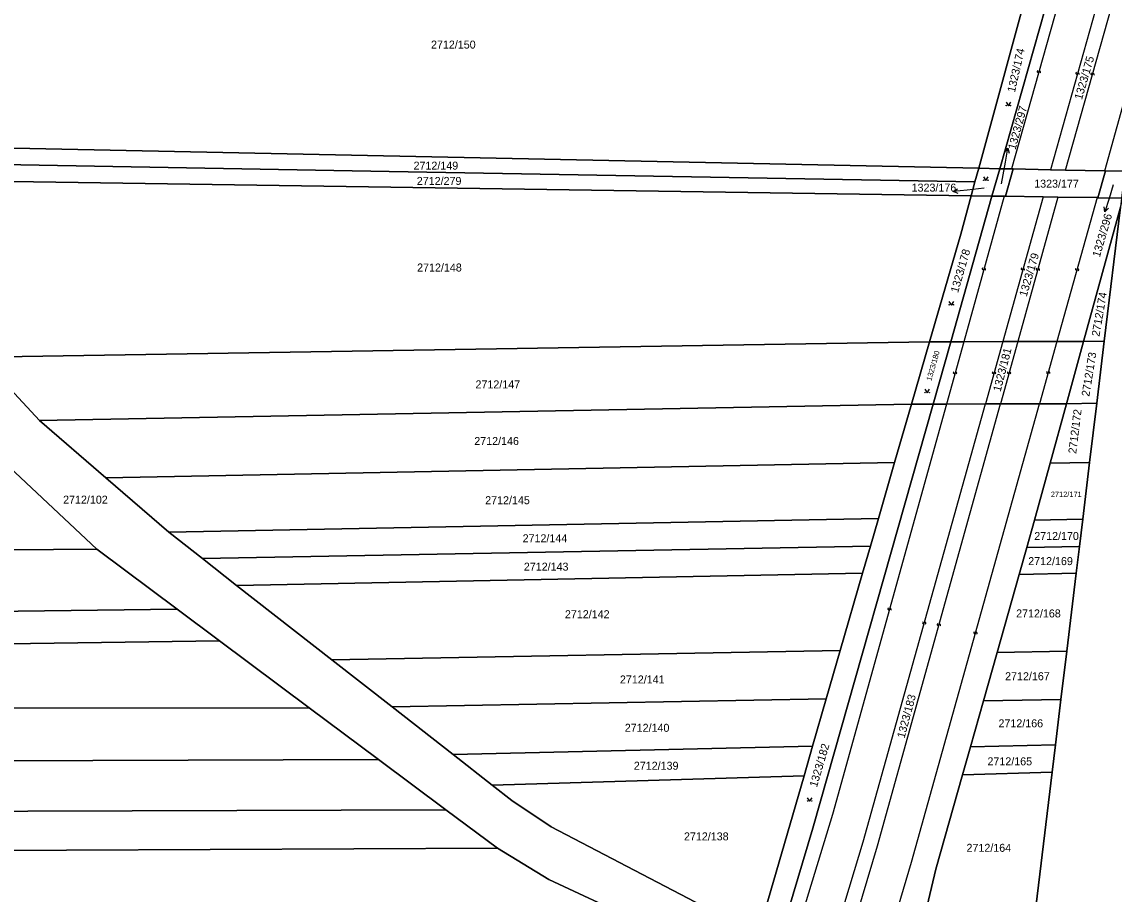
# Model space of a CAD drawing. Extents: x -596024 to -594475, y -1163820 to -1161957.
# Drawn here: x -595738.2 to -595506.2, y -1162728.9 to -1162543.5 of the extents above; entities that cross this region are included whole.
import ezdxf

# ---------------------------------------------------------------- set-up
doc = ezdxf.new("R2010")
doc.units = 0
for name, color, linetype in [('Level 1', 7, 'Continuous'), ('Level 13', 7, 'Continuous'), ('Level 3', 7, 'Continuous'), ('Level 4', 7, 'Continuous'), ('Level 5', 7, 'Continuous'), ('Level 57', 7, 'Continuous'), ('Level 60', 7, 'Continuous')]:
    doc.layers.add(name, color=color, linetype=linetype)

msp = doc.modelspace()

# ---------------------------------------------------------------- linework, layer by layer
at = {"layer": 'Level 1'}
for points in [[(-595523.58, -1162533), (-595534.93, -1162574.65)], [(-595530.47, -1162574.74), (-595520.84, -1162540.74), (-595518.77, -1162533.34)], [(-595534.93, -1162574.65), (-595784.47, -1162569.48)], [(-595781.52, -1162573.14), (-595660.15, -1162575.32), (-595535.72, -1162577.55)], [(-595534.93, -1162574.65), (-595535.72, -1162577.55)], [(-595534.93, -1162574.65), (-595530.47, -1162574.74)], [(-595530.47, -1162574.74), (-595532.11, -1162580.56)], [(-595527.94, -1162574.79), (-595530.47, -1162574.74)], [(-595529.25, -1162580.6), (-595527.61, -1162574.8)], [(-595527.94, -1162574.79), (-595527.61, -1162574.8)], [(-595527.61, -1162574.8), (-595519.66, -1162574.96)], [(-595516.49, -1162575.03), (-595519.66, -1162574.96)], [(-595508.16, -1162575.2), (-595516.49, -1162575.03)], [(-595778.53, -1162576.86), (-595536.53, -1162580.49)], [(-595508.02, -1162575.2), (-595509.6, -1162580.9)], [(-595508.16, -1162575.2), (-595508.02, -1162575.2)], [(-595508.02, -1162575.2), (-595503.86, -1162575.29)], [(-595535.72, -1162577.55), (-595536.53, -1162580.49)], [(-595536.53, -1162580.49), (-595538.74, -1162588.62), (-595545.37, -1162611.54)], [(-595540.88, -1162611.53), (-595532.11, -1162580.56)], [(-595532.11, -1162580.56), (-595536.53, -1162580.49)], [(-595532.11, -1162580.56), (-595529.55, -1162580.6)], [(-595529.55, -1162580.6), (-595529.25, -1162580.6)], [(-595529.25, -1162580.6), (-595521.26, -1162580.72)], [(-595521.26, -1162580.72), (-595518.09, -1162580.77)], [(-595518.09, -1162580.77), (-595509.75, -1162580.89)], [(-595509.75, -1162580.89), (-595509.6, -1162580.9)], [(-595509.6, -1162580.9), (-595504.59, -1162580.97)], [(-595512.65, -1162611.46), (-595504.83, -1162582.88)], [(-595508.27, -1162611.41), (-595504.83, -1162582.88)], [(-595545.37, -1162611.54), (-595746.96, -1162614.79)], [(-595545.37, -1162611.54), (-595549.2, -1162624.78)], [(-595545.37, -1162611.54), (-595540.88, -1162611.53)], [(-595544.63, -1162624.77), (-595540.88, -1162611.53)], [(-595540.88, -1162611.53), (-595538.12, -1162611.52)], [(-595538.12, -1162611.52), (-595529.83, -1162611.5)], [(-595529.83, -1162611.5), (-595526.64, -1162611.49)], [(-595526.64, -1162611.49), (-595518.3, -1162611.47)], [(-595518.3, -1162611.47), (-595512.65, -1162611.46)], [(-595516.28, -1162624.68), (-595512.65, -1162611.46)], [(-595512.65, -1162611.46), (-595508.27, -1162611.41)], [(-595508.27, -1162611.41), (-595509.85, -1162624.56)], [(-595734.48, -1162628.27), (-595746.96, -1162614.79)], [(-595734.48, -1162628.27), (-595549.2, -1162624.78)], [(-595544.63, -1162624.77), (-595570.15, -1162714.9), (-595591.29, -1162785.73)], [(-595549.2, -1162624.78), (-595552.79, -1162637.17)], [(-595544.63, -1162624.77), (-595549.2, -1162624.78)], [(-595541.79, -1162624.76), (-595544.63, -1162624.77)], [(-595533.52, -1162624.74), (-595541.79, -1162624.76)], [(-595530.32, -1162624.73), (-595533.52, -1162624.74)], [(-595522, -1162624.7), (-595530.32, -1162624.73)], [(-595516.28, -1162624.68), (-595522, -1162624.7)], [(-595519.73, -1162637.33), (-595516.28, -1162624.68)], [(-595509.85, -1162624.56), (-595516.28, -1162624.68)], [(-595511.38, -1162637.17), (-595509.85, -1162624.56)], [(-595720.34, -1162640.44), (-595734.48, -1162628.27)], [(-595722.24, -1162655.58), (-595741.93, -1162637.13)], [(-595552.79, -1162637.17), (-595720.34, -1162640.44)], [(-595552.79, -1162637.17), (-595556.22, -1162649.07)], [(-595523.05, -1162649.43), (-595519.73, -1162637.33)], [(-595519.73, -1162637.33), (-595511.38, -1162637.17)], [(-595511.38, -1162637.17), (-595512.84, -1162649.25)], [(-595706.95, -1162651.97), (-595720.34, -1162640.44)], [(-595706.95, -1162651.97), (-595556.22, -1162649.07)], [(-595556.22, -1162649.07), (-595557.92, -1162654.94)], [(-595512.84, -1162649.25), (-595523.05, -1162649.43)], [(-595513.54, -1162655.07), (-595512.84, -1162649.25)], [(-595524.7, -1162655.25), (-595523.05, -1162649.43)], [(-595699.86, -1162657.61), (-595706.95, -1162651.97)], [(-595832.87, -1162656.45), (-595722.24, -1162655.58)], [(-595705.24, -1162668.34), (-595722, -1162655.82), (-595722.24, -1162655.58)], [(-595557.92, -1162654.94), (-595699.86, -1162657.61)], [(-595557.92, -1162654.94), (-595559.6, -1162660.72)], [(-595526.32, -1162660.96), (-595524.7, -1162655.25)], [(-595524.7, -1162655.25), (-595513.54, -1162655.07)], [(-595513.54, -1162655.07), (-595514.23, -1162660.73)], [(-595692.57, -1162663.3), (-595699.86, -1162657.61)], [(-595692.57, -1162663.3), (-595559.6, -1162660.72)], [(-595559.6, -1162660.72), (-595564.36, -1162677.17)], [(-595531.02, -1162677.56), (-595526.32, -1162660.96)], [(-595514.23, -1162660.73), (-595526.32, -1162660.96)], [(-595514.23, -1162660.73), (-595516.22, -1162677.27)], [(-595672.34, -1162679.11), (-595692.57, -1162663.3)], [(-595705.24, -1162668.34), (-595834.86, -1162669.95)], [(-595696.23, -1162675.07), (-595705.24, -1162668.34)], [(-595836.71, -1162677.1), (-595696.23, -1162675.07)], [(-595677.17, -1162689.31), (-595696.23, -1162675.07)], [(-595564.36, -1162677.17), (-595672.34, -1162679.11)], [(-595564.36, -1162677.17), (-595567.3, -1162687.38)], [(-595672.34, -1162679.11), (-595659.5, -1162689.14)], [(-595533.93, -1162687.83), (-595531.02, -1162677.56)], [(-595516.22, -1162677.27), (-595531.02, -1162677.56)], [(-595516.22, -1162677.27), (-595517.46, -1162687.53)], [(-595659.5, -1162689.14), (-595567.3, -1162687.38)], [(-595567.3, -1162687.38), (-595570.23, -1162697.49)], [(-595536.7, -1162697.59), (-595533.93, -1162687.83)], [(-595517.46, -1162687.53), (-595533.93, -1162687.83)], [(-595517.46, -1162687.53), (-595518.62, -1162697.17)], [(-595677.17, -1162689.31), (-595840.75, -1162689.44)], [(-595662.41, -1162700.34), (-595677.17, -1162689.31)], [(-595659.5, -1162689.14), (-595646.6, -1162699.25)], [(-595570.23, -1162697.49), (-595646.6, -1162699.25)], [(-595570.23, -1162697.49), (-595572.04, -1162703.75)], [(-595538.39, -1162703.57), (-595536.7, -1162697.59)], [(-595518.62, -1162697.17), (-595536.7, -1162697.59)], [(-595518.62, -1162697.17), (-595519.33, -1162702.99)], [(-595662.41, -1162700.34), (-595844.53, -1162700.94)], [(-595648.14, -1162711.02), (-595662.41, -1162700.34)], [(-595638.27, -1162705.73), (-595646.6, -1162699.25)], [(-595638.27, -1162705.73), (-595572.04, -1162703.75)], [(-595572.04, -1162703.75), (-595579.74, -1162730.36), (-595582.21, -1162737.33)], [(-595546.9, -1162735.6), (-595544.06, -1162723.59), (-595538.39, -1162703.57)], [(-595519.33, -1162702.99), (-595538.39, -1162703.57)], [(-595519.33, -1162702.99), (-595523.01, -1162733.47)], [(-595582.21, -1162737.33), (-595625.76, -1162714.61), (-595634.09, -1162709), (-595638.27, -1162705.73)], [(-595848.06, -1162711.66), (-595648.14, -1162711.02)], [(-595637.17, -1162719.16), (-595648.14, -1162711.02)], [(-595637.17, -1162719.16), (-595850.84, -1162720.15)], [(-595592, -1162743.23), (-595608.36, -1162734.15), (-595626.25, -1162725.84), (-595637.17, -1162719.16)]]:
    msp.add_lwpolyline(points, dxfattribs=at)
at = {"layer": 'Level 13'}
for centre, start, end in [((-595522.32, -1162554.1), 111.4754, 344.0654), ((-595521.96, -1162554.2), 291.6898, 163.7878), ((-595514.11, -1162554.47), 111.4984, 344.0884), ((-595513.75, -1162554.57), 291.7128, 163.8108), ((-595510.93, -1162554.61), 111.6319, 343.7299), ((-595510.57, -1162554.71), 291.4175, 164.0075), ((-595534.02, -1162596.01), 111.6667, 344.2567), ((-595533.66, -1162596.11), 291.8811, 163.9791), ((-595525.72, -1162596.06), 111.5996, 344.1896), ((-595525.36, -1162596.16), 291.8141, 163.9121), ((-595522.54, -1162596.08), 111.6053, 344.1953), ((-595522.18, -1162596.18), 291.8198, 163.9178), ((-595514.2, -1162596.13), 111.5376, 344.1276), ((-595513.84, -1162596.23), 291.752, 163.85), ((-595540.14, -1162618.09), 111.6654, 344.2554), ((-595539.78, -1162618.19), 291.8799, 163.9779), ((-595531.86, -1162618.07), 111.5851, 344.1751), ((-595531.5, -1162618.17), 291.7995, 163.8975), ((-595528.66, -1162618.06), 111.6252, 344.2152), ((-595528.3, -1162618.16), 291.8397, 163.9377), ((-595520.33, -1162618.03), 111.5337, 344.1237), ((-595519.97, -1162618.13), 291.7482, 163.8462), ((-595554.06, -1162668.31), 111.6677, 344.2577), ((-595553.7, -1162668.41), 291.8822, 163.9802), ((-595546.67, -1162671.24), 111.8077, 343.9057), ((-595546.31, -1162671.34), 291.5932, 164.1832), ((-595543.56, -1162671.63), 111.8222, 343.9202), ((-595543.2, -1162671.73), 291.6077, 164.1977), ((-595535.8, -1162673.37), 111.758, 343.856), ((-595535.44, -1162673.47), 291.5435, 164.1335)]:
    msp.add_arc(centre, 0.184, start, end, dxfattribs=at)
at = {"layer": 'Level 3'}
for points in [[(-595516.35, -1162533.51), (-595527.94, -1162574.79)], [(-595508.2, -1162534.08), (-595519.66, -1162574.96)], [(-595516.49, -1162575.03), (-595505.01, -1162534.3)], [(-595508.16, -1162575.2), (-595500.25, -1162546.9)], [(-595529.55, -1162580.6), (-595538.12, -1162611.52)], [(-595521.26, -1162580.72), (-595529.83, -1162611.5)], [(-595518.09, -1162580.77), (-595526.64, -1162611.49)], [(-595509.75, -1162580.89), (-595518.3, -1162611.47)], [(-595538.12, -1162611.52), (-595541.79, -1162624.76)], [(-595529.83, -1162611.5), (-595533.52, -1162624.74)], [(-595526.64, -1162611.49), (-595530.32, -1162624.73)], [(-595518.3, -1162611.47), (-595522, -1162624.7)], [(-595541.79, -1162624.76), (-595565.96, -1162711.97), (-595588.13, -1162784.68)], [(-595578.73, -1162781.54), (-595559.45, -1162717.83), (-595533.52, -1162624.74)], [(-595574.78, -1162780.22), (-595556.45, -1162718.63), (-595530.32, -1162624.73)], [(-595565.48, -1162777.12), (-595549.23, -1162722.13), (-595522, -1162624.7)]]:
    msp.add_lwpolyline(points, dxfattribs=at)
at = {"layer": 'Level 5'}
for points in [[(-595529.13, -1162560.62), (-595528.63, -1162561.37), (-595528.13, -1162560.62)], [(-595533.89, -1162576.48), (-595533.39, -1162577.23), (-595532.89, -1162576.48)], [(-595541.24, -1162602.96), (-595540.74, -1162603.71), (-595540.24, -1162602.96)], [(-595546.38, -1162621.63), (-595545.88, -1162622.38), (-595545.38, -1162621.63)], [(-595571.34, -1162708.44), (-595570.84, -1162709.19), (-595570.34, -1162708.44)]]:
    msp.add_lwpolyline(points, dxfattribs=at)
for centre in [(-595529.08, -1162561.32), (-595528.18, -1162561.32), (-595533.84, -1162577.18), (-595532.94, -1162577.18), (-595541.19, -1162603.66), (-595540.29, -1162603.66), (-595546.33, -1162622.33), (-595545.43, -1162622.33), (-595571.29, -1162709.14), (-595570.39, -1162709.14)]:
    msp.add_circle(centre, 0.05, dxfattribs=at)
at = {"layer": 'Level 57'}
for p, q in [((-595529.27, -1162573.34), (-595528.77, -1162570.39)), ((-595530.06, -1162577.98), (-595529.27, -1162573.34)), ((-595537.36, -1162579.27), (-595540.34, -1162579.61)), ((-595533.79, -1162578.87), (-595537.36, -1162579.27)), ((-595506.34, -1162578.16), (-595507.24, -1162581.06)), ((-595507.24, -1162581.06), (-595508.13, -1162583.92))]:
    msp.add_line(p, q, dxfattribs=at)
for points in [[(-595529.43, -1162571.29), (-595528.77, -1162570.39), (-595528.44, -1162571.46)], [(-595539.29, -1162579.99), (-595540.34, -1162579.61), (-595539.4, -1162579)], [(-595507.36, -1162583.11), (-595508.13, -1162583.92), (-595508.31, -1162582.82)]]:
    msp.add_lwpolyline(points, dxfattribs=at)
at = {"layer": 'Level 60'}
for points in [[(-595504.83, -1162582.88), (-595501.95, -1162572.37), (-595478.46, -1162491.39), (-595471.74, -1162467.55), (-595469.27, -1162467.89), (-595504.97, -1162761.74), (-595511.22, -1162769.69), (-595513.92, -1162774.56), (-595526.95, -1162766.14), (-595523.01, -1162733.47), (-595519.33, -1162702.99), (-595518.62, -1162697.17), (-595517.46, -1162687.53), (-595516.22, -1162677.27), (-595514.23, -1162660.73), (-595513.54, -1162655.07), (-595512.84, -1162649.25), (-595511.38, -1162637.17), (-595509.85, -1162624.56), (-595508.27, -1162611.41)], [(-595523.58, -1162533), (-595534.93, -1162574.65), (-595784.47, -1162569.48), (-595795.84, -1162553.8), (-595800.76, -1162547.02), (-595797.21, -1162513.74), (-595786.8, -1162514.47)], [(-595534.93, -1162574.65), (-595523.58, -1162533), (-595518.77, -1162533.34), (-595520.84, -1162540.74), (-595530.47, -1162574.74)], [(-595530.47, -1162574.74), (-595520.84, -1162540.74), (-595518.77, -1162533.34), (-595516.35, -1162533.51), (-595508.2, -1162534.08), (-595505.01, -1162534.3), (-595498.7, -1162534.75), (-595500.25, -1162546.9), (-595503.86, -1162575.29), (-595508.02, -1162575.2), (-595508.16, -1162575.2), (-595516.49, -1162575.03), (-595519.66, -1162574.96), (-595527.61, -1162574.8), (-595527.94, -1162574.79)], [(-595784.47, -1162569.48), (-595534.93, -1162574.65), (-595535.72, -1162577.55), (-595660.15, -1162575.32), (-595781.52, -1162573.14)], [(-595781.52, -1162573.14), (-595660.15, -1162575.32), (-595535.72, -1162577.55), (-595536.53, -1162580.49), (-595778.53, -1162576.86)], [(-595534.93, -1162574.65), (-595530.47, -1162574.74), (-595532.11, -1162580.56), (-595536.53, -1162580.49), (-595535.72, -1162577.55)], [(-595532.11, -1162580.56), (-595530.47, -1162574.74), (-595527.94, -1162574.79), (-595527.61, -1162574.8), (-595529.25, -1162580.6), (-595529.55, -1162580.6)], [(-595519.66, -1162574.96), (-595516.49, -1162575.03), (-595508.16, -1162575.2), (-595508.02, -1162575.2), (-595509.6, -1162580.9), (-595509.75, -1162580.89), (-595518.09, -1162580.77), (-595521.26, -1162580.72), (-595529.25, -1162580.6), (-595527.61, -1162574.8)], [(-595536.53, -1162580.49), (-595538.74, -1162588.62), (-595545.37, -1162611.54), (-595746.96, -1162614.79), (-595758.15, -1162601.84), (-595778.53, -1162576.86)], [(-595503.86, -1162575.29), (-595504.59, -1162580.97), (-595509.6, -1162580.9), (-595508.02, -1162575.2)], [(-595538.74, -1162588.62), (-595536.53, -1162580.49), (-595532.11, -1162580.56), (-595540.88, -1162611.53), (-595545.37, -1162611.54)], [(-595504.83, -1162582.88), (-595512.65, -1162611.46), (-595518.3, -1162611.47), (-595526.64, -1162611.49), (-595529.83, -1162611.5), (-595538.12, -1162611.52), (-595540.88, -1162611.53), (-595532.11, -1162580.56), (-595529.55, -1162580.6), (-595529.25, -1162580.6), (-595521.26, -1162580.72), (-595518.09, -1162580.77), (-595509.75, -1162580.89), (-595509.6, -1162580.9), (-595504.59, -1162580.97)], [(-595512.65, -1162611.46), (-595504.83, -1162582.88), (-595508.27, -1162611.41)], [(-595545.37, -1162611.54), (-595549.2, -1162624.78), (-595734.48, -1162628.27), (-595746.96, -1162614.79)], [(-595549.2, -1162624.78), (-595545.37, -1162611.54), (-595540.88, -1162611.53), (-595544.63, -1162624.77)], [(-595512.65, -1162611.46), (-595516.28, -1162624.68), (-595522, -1162624.7), (-595530.32, -1162624.73), (-595533.52, -1162624.74), (-595541.79, -1162624.76), (-595544.63, -1162624.77), (-595540.88, -1162611.53), (-595538.12, -1162611.52), (-595529.83, -1162611.5), (-595526.64, -1162611.49), (-595518.3, -1162611.47)], [(-595516.28, -1162624.68), (-595512.65, -1162611.46), (-595508.27, -1162611.41), (-595509.85, -1162624.56)], [(-595549.2, -1162624.78), (-595552.79, -1162637.17), (-595720.34, -1162640.44), (-595734.48, -1162628.27)], [(-595552.79, -1162637.17), (-595549.2, -1162624.78), (-595544.63, -1162624.77), (-595570.15, -1162714.9), (-595591.29, -1162785.73), (-595602.69, -1162789.53), (-595597.31, -1162779.97), (-595594.96, -1162773.33), (-595585.56, -1162746.81), (-595582.21, -1162737.33), (-595579.74, -1162730.36), (-595572.04, -1162703.75), (-595570.23, -1162697.49), (-595567.3, -1162687.38), (-595564.36, -1162677.17), (-595559.6, -1162660.72), (-595557.92, -1162654.94), (-595556.22, -1162649.07)], [(-595519.73, -1162637.33), (-595516.28, -1162624.68), (-595509.85, -1162624.56), (-595511.38, -1162637.17)], [(-595741.93, -1162637.13), (-595722.24, -1162655.58), (-595832.87, -1162656.45), (-595830.68, -1162639.81)], [(-595552.79, -1162637.17), (-595556.22, -1162649.07), (-595706.95, -1162651.97), (-595720.34, -1162640.44)], [(-595519.73, -1162637.33), (-595511.38, -1162637.17), (-595512.84, -1162649.25), (-595523.05, -1162649.43)], [(-595556.22, -1162649.07), (-595557.92, -1162654.94), (-595699.86, -1162657.61), (-595706.95, -1162651.97)], [(-595523.05, -1162649.43), (-595512.84, -1162649.25), (-595513.54, -1162655.07), (-595524.7, -1162655.25)], [(-595705.24, -1162668.34), (-595834.86, -1162669.95), (-595833.91, -1162664.33), (-595832.87, -1162656.45), (-595722.24, -1162655.58), (-595722, -1162655.82)], [(-595557.92, -1162654.94), (-595559.6, -1162660.72), (-595692.57, -1162663.3), (-595699.86, -1162657.61)], [(-595526.32, -1162660.96), (-595524.7, -1162655.25), (-595513.54, -1162655.07), (-595514.23, -1162660.73)], [(-595559.6, -1162660.72), (-595564.36, -1162677.17), (-595672.34, -1162679.11), (-595692.57, -1162663.3)], [(-595531.02, -1162677.56), (-595526.32, -1162660.96), (-595514.23, -1162660.73), (-595516.22, -1162677.27)], [(-595705.24, -1162668.34), (-595696.23, -1162675.07), (-595836.71, -1162677.1), (-595835.37, -1162673.01), (-595834.86, -1162669.95)], [(-595696.23, -1162675.07), (-595677.17, -1162689.31), (-595840.75, -1162689.44), (-595836.71, -1162677.1)], [(-595564.36, -1162677.17), (-595567.3, -1162687.38), (-595659.5, -1162689.14), (-595672.34, -1162679.11)], [(-595533.93, -1162687.83), (-595531.02, -1162677.56), (-595516.22, -1162677.27), (-595517.46, -1162687.53)], [(-595567.3, -1162687.38), (-595570.23, -1162697.49), (-595646.6, -1162699.25), (-595659.5, -1162689.14)], [(-595536.7, -1162697.59), (-595533.93, -1162687.83), (-595517.46, -1162687.53), (-595518.62, -1162697.17)], [(-595677.17, -1162689.31), (-595662.41, -1162700.34), (-595844.53, -1162700.94), (-595840.75, -1162689.44)], [(-595570.23, -1162697.49), (-595572.04, -1162703.75), (-595638.27, -1162705.73), (-595646.6, -1162699.25)], [(-595538.39, -1162703.57), (-595536.7, -1162697.59), (-595518.62, -1162697.17), (-595519.33, -1162702.99)], [(-595662.41, -1162700.34), (-595648.14, -1162711.02), (-595848.06, -1162711.66), (-595844.53, -1162700.94)], [(-595572.04, -1162703.75), (-595579.74, -1162730.36), (-595582.21, -1162737.33), (-595625.76, -1162714.61), (-595634.09, -1162709), (-595638.27, -1162705.73)], [(-595546.9, -1162735.6), (-595544.06, -1162723.59), (-595538.39, -1162703.57), (-595519.33, -1162702.99), (-595523.01, -1162733.47)], [(-595648.14, -1162711.02), (-595637.17, -1162719.16), (-595850.84, -1162720.15), (-595848.06, -1162711.66)], [(-595608.36, -1162734.15), (-595592, -1162743.23), (-595675.2, -1162755.16), (-595745.29, -1162760.53), (-595861.64, -1162760.21), (-595857.15, -1162743.94), (-595853.27, -1162727.55), (-595850.84, -1162720.15), (-595637.17, -1162719.16), (-595626.25, -1162725.84)]]:
    msp.add_lwpolyline(points, close=True, dxfattribs=at)
for points in [[(-595746.96, -1162614.79), (-595734.48, -1162628.27), (-595720.34, -1162640.44), (-595706.95, -1162651.97), (-595699.86, -1162657.61), (-595692.57, -1162663.3), (-595672.34, -1162679.11), (-595659.5, -1162689.14), (-595646.6, -1162699.25), (-595638.27, -1162705.73), (-595634.09, -1162709), (-595625.76, -1162714.61), (-595582.21, -1162737.33)], [(-595591.29, -1162785.73), (-595570.15, -1162714.9), (-595544.63, -1162624.77), (-595541.79, -1162624.76), (-595533.52, -1162624.74), (-595530.32, -1162624.73), (-595522, -1162624.7), (-595516.28, -1162624.68), (-595519.73, -1162637.33), (-595523.05, -1162649.43), (-595524.7, -1162655.25), (-595526.32, -1162660.96), (-595531.02, -1162677.56), (-595533.93, -1162687.83), (-595536.7, -1162697.59), (-595538.39, -1162703.57), (-595544.06, -1162723.59), (-595546.9, -1162735.6)], [(-595608.36, -1162734.15), (-595626.25, -1162725.84), (-595637.17, -1162719.16), (-595648.14, -1162711.02), (-595662.41, -1162700.34), (-595677.17, -1162689.31), (-595696.23, -1162675.07), (-595705.24, -1162668.34), (-595722, -1162655.82), (-595722.24, -1162655.58), (-595741.93, -1162637.13)]]:
    msp.add_lwpolyline(points, dxfattribs=at)

# ---------------------------------------------------------------- texts
at = {"layer": 'Level 4'}
for s, height, p in [('2712/150', 1.7, (-595651.28, -1162549.21)), ('2712/149', 1.7, (-595654.99, -1162574.94)), ('2712/279', 1.7, (-595654.3, -1162578.19)), ('1323/177', 1.7, (-595523.14, -1162578.77)), ('1323/176', 0.1, (-595533.79, -1162578.87)), ('2712/148', 1.7, (-595654.23, -1162596.59)), ('2712/147', 1.7, (-595641.83, -1162621.43)), ('2712/146', 1.7, (-595642.09, -1162633.47)), ('2712/102', 1.7, (-595729.44, -1162645.93)), ('2712/145', 1.7, (-595639.77, -1162646.05)), ('2712/171', 1.14, (-595519.61, -1162644.52)), ('2712/144', 1.7, (-595631.82, -1162654.14)), ('2712/170', 1.7, (-595523.13, -1162653.65)), ('2712/143', 1.7, (-595631.56, -1162660.17)), ('2712/169', 1.7, (-595524.41, -1162658.99)), ('2712/142', 1.7, (-595622.83, -1162670.28)), ('2712/168', 1.7, (-595526.98, -1162670.11)), ('2712/167', 1.7, (-595529.32, -1162683.46)), ('2712/141', 1.7, (-595611.15, -1162684.15)), ('2712/140', 1.7, (-595610.12, -1162694.42)), ('2712/166', 1.7, (-595530.73, -1162693.47)), ('2712/165', 1.7, (-595533.07, -1162701.55)), ('2712/139', 1.7, (-595608.19, -1162702.48)), ('2712/138', 1.7, (-595597.54, -1162717.5)), ('2712/164', 1.7, (-595537.52, -1162719.93))]:
    msp.add_text(s, height=height, dxfattribs=at).set_placement(p)
for s, height, rotation, p in [('1323/174', 1.7, 77.1957, (-595527.24, -1162558.63)), ('1323/175', 1.7, 73.8094, (-595513.01, -1162560.21)), ('1323/297', 0.1, 74.7, (-595530.06, -1162577.98)), ('1323/296', 0.1, 73.8, (-595506.34, -1162578.16)), ('1323/178', 1.7, 73.8817, (-595539.32, -1162601.23)), ('1323/179', 1.7, 73.6027, (-595524.75, -1162602.06)), ('2712/174', 1.7, 80.1634, (-595509.29, -1162610.49)), ('1323/180', 1.14, 74.1862, (-595544.99, -1162619.92)), ('1323/181', 1.7, 75.6268, (-595530.28, -1162622.25)), ('2712/173', 1.7, 80.7682, (-595511.43, -1162623.24)), ('2712/172', 1.7, 82.9001, (-595514.23, -1162635.39)), ('1323/183', 1.7, 75.0524, (-595550.69, -1162695.9)), ('1323/182', 1.7, 73.5827, (-595569.3, -1162706.31))]:
    msp.add_text(s, height=height, rotation=rotation, dxfattribs=at).set_placement(p)
at = {"layer": 'Level 57'}
for s, rotation, p in [('1323/297', 74.7, (-595527.12, -1162570.83)), ('1323/296', 73.8, (-595509.2, -1162593.67))]:
    msp.add_text(s, height=1.7, rotation=rotation, dxfattribs=at).set_placement(p)
msp.add_text('1323/176', height=1.7, dxfattribs=at).set_placement((-595549.18, -1162579.61))

doc.saveas('drawing.dxf')
